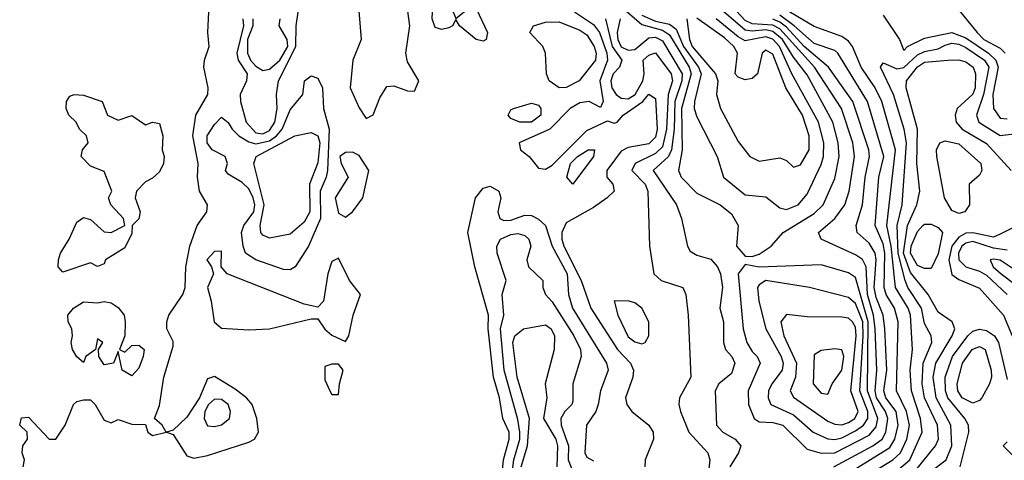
# Model space of a CAD drawing. Header units: metres. Extents: x -51132 to -49532, y -231222 to -229437.
# Tile 281 of 656: x -50827 to -50756, y -230264 to -230232. Entities that reach past the tile are written whole.
import ezdxf

# ---------------------------------------------------------------- set-up
doc = ezdxf.new("R2010")
doc.units = ezdxf.units.M
for name, color, linetype in [('CONTOUR_HALF', 8, 'Continuous'), ('CONTOUR_INDEX', 1, 'Continuous'), ('CONTOUR_INTER', 3, 'Continuous')]:
    doc.layers.add(name, color=color, linetype=linetype)

msp = doc.modelspace()

# ---------------------------------------------------------------- linework, layer by layer
at = {"layer": 'CONTOUR_HALF'}
for points, elevation in [([(-50796.954, -230230.759), (-50796.58, -230230.619), (-50796.353, -230230.759), (-50795.762, -230231.259), (-50795.58, -230231.725), (-50794.58, -230230.935), (-50794.08, -230231.065), (-50793.271, -230232.759), (-50793.368, -230233.259), (-50793.58, -230233.372), (-50794.104, -230233.259), (-50795.317, -230232.259), (-50795.58, -230231.81), (-50795.819, -230232.259), (-50796.08, -230232.404), (-50796.58, -230232.541), (-50797.08, -230232.396), (-50797.295, -230231.759), (-50797.271, -230231.259), (-50796.954, -230230.759)], 12.5), ([(-50783.697, -230230.759), (-50782.08, -230232.163), (-50780.58, -230232.587), (-50780.08, -230232.925), (-50778.658, -230235.259), (-50778.49, -230235.759), (-50779.2, -230238.259), (-50779.144, -230241.259), (-50779.413, -230242.759), (-50779.216, -230243.259), (-50778.08, -230244.406), (-50776.406, -230245.259), (-50775.58, -230245.913), (-50775.086, -230246.759), (-50775.204, -230248.259), (-50774.58, -230248.986), (-50774.08, -230249.008), (-50773.58, -230248.841), (-50772.709, -230248.259), (-50771.838, -230247.259), (-50769.58, -230245.883), (-50768.932, -230245.259), (-50768.08, -230243.355), (-50767.756, -230241.759), (-50767.826, -230240.759), (-50768.231, -230239.259), (-50770.08, -230235.809), (-50771.08, -230234.534), (-50771.884, -230233.259), (-50772.58, -230232.674), (-50773.08, -230232.546), (-50774.08, -230232.662), (-50774.58, -230232.57), (-50776.133, -230231.259)], 10.5), ([(-50764.393, -230265.259), (-50762.632, -230263.759), (-50761.75, -230261.759), (-50761.864, -230260.759), (-50762.521, -230258.759), (-50762.611, -230257.259), (-50762.437, -230255.759), (-50762.596, -230253.259), (-50762.757, -230252.759), (-50763.668, -230251.259), (-50763.982, -230248.259), (-50764.308, -230246.759), (-50763.689, -230241.259), (-50764.676, -230237.759), (-50765.148, -230236.759), (-50766.161, -230235.259), (-50766.8, -230233.759), (-50767.08, -230233.387), (-50767.58, -230233.027), (-50769.58, -230232.321), (-50772.08, -230230.842)], 12.5), ([(-50810.308, -230231.759), (-50810.303, -230232.259), (-50810.682, -230233.259), (-50810.699, -230234.259), (-50810.474, -230234.759), (-50810.08, -230235.195), (-50809.58, -230235.495), (-50809.08, -230235.417), (-50808.339, -230234.759), (-50807.762, -230233.759), (-50807.814, -230233.259), (-50808.391, -230232.259), (-50808.315, -230231.759)], 11.5), ([(-50789.947, -230232.259), (-50789.08, -230231.996), (-50788.08, -230231.982), (-50786.58, -230232.583), (-50786.08, -230232.924), (-50785.535, -230233.759), (-50785.385, -230234.259), (-50785.434, -230234.759), (-50786.634, -230236.259), (-50787.58, -230236.747), (-50788.08, -230236.756), (-50788.791, -230236.259), (-50788.988, -230235.759), (-50789.073, -230234.259), (-50789.254, -230233.759), (-50790.217, -230232.759), (-50789.947, -230232.259)], 12.5), ([(-50784.721, -230231.759), (-50784.228, -230233.759), (-50783.53, -230234.759), (-50783.709, -230235.259), (-50784.155, -230235.759), (-50784.324, -230236.259), (-50784.263, -230236.759), (-50783.934, -230237.259), (-50783.58, -230237.514), (-50783.08, -230237.554), (-50782.576, -230237.259), (-50782.015, -230236.259), (-50781.901, -230235.759), (-50781.991, -230234.759), (-50781.58, -230234.385), (-50781.08, -230234.236), (-50779.956, -230235.759), (-50779.867, -230236.259), (-50780.176, -230237.259), (-50780.282, -230239.759), (-50780.58, -230241.054), (-50781.08, -230241.524), (-50782.574, -230242.259), (-50782.796, -230242.759), (-50781.844, -230243.759), (-50781.651, -230244.259), (-50781.529, -230248.259), (-50781.203, -230250.259), (-50780.671, -230250.759), (-50779.115, -230251.259), (-50778.892, -230251.759), (-50778.709, -230253.259), (-50778.536, -230257.759), (-50779.348, -230259.259), (-50779.403, -230259.759), (-50779.272, -230260.259), (-50778.68, -230261.759), (-50777.301, -230263.259), (-50777.156, -230263.759), (-50777.307, -230265.259)], 11.5), ([(-50778.807, -230231.759), (-50778.633, -230233.259), (-50778.423, -230233.759), (-50776.728, -230235.759), (-50776.566, -230236.259), (-50776.655, -230237.259), (-50776.367, -230238.259), (-50775.08, -230240.654), (-50774.242, -230241.759), (-50773.58, -230242.092), (-50772.08, -230241.849), (-50771.58, -230242.038), (-50771.08, -230242.524), (-50770.58, -230242.358), (-50769.934, -230241.259), (-50769.942, -230240.259), (-50770.426, -230238.759), (-50771.636, -230236.759), (-50772.58, -230234.329), (-50773.08, -230234.032), (-50773.339, -230234.259), (-50773.689, -230235.759), (-50774.08, -230236.087), (-50774.58, -230236.18), (-50775.08, -230235.994), (-50775.313, -230235.759), (-50775.146, -230234.259), (-50775.411, -230233.759), (-50776.08, -230233.142), (-50778.08, -230231.703)], 9.5), ([(-50767.08, -230264.722), (-50764.08, -230262.865), (-50763.734, -230262.259), (-50763.473, -230261.259), (-50763.626, -230260.259), (-50764.382, -230259.259), (-50764.517, -230258.759), (-50764.304, -230257.259), (-50764.445, -230254.259), (-50764.574, -230253.259), (-50765.08, -230251.989), (-50765.224, -230251.259), (-50765.079, -230249.259), (-50765.161, -230248.759), (-50765.58, -230248.029), (-50766.464, -230247.259), (-50766.526, -230246.759), (-50766.084, -230245.259), (-50765.87, -230243.259), (-50765.556, -230241.759), (-50765.617, -230241.259), (-50766.781, -230237.759), (-50768.544, -230235.259), (-50770.306, -230233.759), (-50771.58, -230232.373), (-50772.08, -230232.002), (-50772.58, -230231.79)], 11.5), ([(-50764.58, -230231.483), (-50763.392, -230233.259), (-50763.08, -230234.061), (-50762.81, -230233.759), (-50761.58, -230233.161), (-50759.58, -230232.738), (-50758.58, -230233.144), (-50756.929, -230234.259), (-50756.402, -230234.759), (-50756.237, -230235.259), (-50756.607, -230237.259), (-50756.579, -230238.259), (-50756.08, -230238.97), (-50755.58, -230239.01)], 12.5), ([(-50761.08, -230264.576), (-50760, -230263.759), (-50759.599, -230262.759), (-50759.661, -230261.259), (-50760.729, -230259.259), (-50760.936, -230257.759), (-50760.743, -230256.759), (-50759.556, -230254.759), (-50759.377, -230254.259), (-50759.568, -230253.759), (-50760.58, -230253.055), (-50761.318, -230251.759), (-50762.58, -230250.172), (-50763.088, -230248.759), (-50762.805, -230246.759), (-50762.124, -230245.259), (-50761.917, -230244.259), (-50762.139, -230242.259), (-50762.083, -230239.759), (-50762.908, -230236.759), (-50762.886, -230236.259), (-50762.08, -230235.251), (-50761.58, -230234.897), (-50759.874, -230234.759)], 13.5), ([(-50759.874, -230234.759), (-50759.08, -230234.729), (-50758.58, -230234.885), (-50758.037, -230235.259), (-50757.884, -230235.759), (-50757.897, -230236.759), (-50758.08, -230237.236), (-50759.2, -230238.259), (-50759.345, -230238.759), (-50759.28, -230239.259), (-50758.835, -230239.759), (-50757.08, -230240.815), (-50755.284, -230242.759)], 13.5), ([(-50806.558, -230236.259), (-50806.08, -230235.901), (-50805.58, -230236.069), (-50805.253, -230236.759), (-50805.181, -230238.259), (-50804.774, -230239.759), (-50804.89, -230242.759), (-50804.975, -230243.259), (-50805.404, -230244.259), (-50805.393, -230246.259), (-50806.27, -230248.259), (-50807.229, -230249.759), (-50807.58, -230249.972), (-50808.08, -230249.945), (-50810.087, -230249.259), (-50810.831, -230248.759), (-50811.013, -230248.259), (-50811.12, -230247.259), (-50810.96, -230246.759), (-50810.23, -230245.759), (-50810.153, -230245.259), (-50810.274, -230244.759), (-50810.58, -230244.089), (-50811.08, -230243.629), (-50812.08, -230243.037), (-50812.28, -230242.759), (-50812.148, -230242.259), (-50812.296, -230241.759), (-50813.249, -230241.259), (-50813.624, -230240.759), (-50813.611, -230240.259), (-50813.08, -230239.415), (-50812.58, -230238.902), (-50812.08, -230239.272), (-50811.81, -230239.759), (-50811.324, -230240.259), (-50810.58, -230240.681), (-50810.08, -230240.833), (-50809.08, -230240.608), (-50808.573, -230240.259), (-50808.162, -230239.759), (-50807.58, -230238.349), (-50806.674, -230237.259), (-50806.558, -230236.259)], 12.5), ([(-50791.38, -230238.259), (-50790.08, -230237.882), (-50789.58, -230238.018), (-50789.403, -230238.259), (-50789.409, -230238.759), (-50790.08, -230239.245), (-50790.942, -230239.259), (-50791.58, -230238.978), (-50791.781, -230238.759), (-50791.58, -230238.354), (-50791.38, -230238.259)], 12.5), ([(-50785.985, -230241.259), (-50785.525, -230241.259), (-50785.58, -230241.759), (-50787.08, -230243.758), (-50787.513, -230243.259), (-50787.244, -230242.259), (-50786.758, -230241.759), (-50785.985, -230241.259)], 12.5), ([(-50792.256, -230265.259), (-50792.12, -230263.759), (-50791.704, -230262.259), (-50791.716, -230261.759), (-50792.157, -230260.759), (-50792.417, -230259.259), (-50792.851, -230257.759), (-50793.229, -230254.259), (-50793.213, -230253.259), (-50794.189, -230249.759), (-50794.711, -230247.259), (-50794.141, -230244.759), (-50793.58, -230244.044), (-50793.08, -230243.909), (-50792.444, -230244.259), (-50792.319, -230244.759), (-50792.525, -230245.759), (-50792.39, -230246.259), (-50792.08, -230246.392), (-50791.58, -230246.364), (-50790.58, -230246.001), (-50790.08, -230246.035), (-50789.58, -230246.286), (-50789.081, -230246.759), (-50788.585, -230248.259), (-50787.505, -230250.259), (-50787.403, -230251.759), (-50787.108, -230252.759), (-50784.64, -230256.759), (-50784.511, -230257.259), (-50785.075, -230258.759), (-50785.242, -230259.759), (-50785.418, -230260.259), (-50786.1, -230261.259), (-50786.213, -230263.259), (-50786.08, -230263.575), (-50785.58, -230263.844)], 12.5), ([(-50755.08, -230246.865), (-50756.08, -230247.396), (-50756.58, -230247.609), (-50758.08, -230247.282), (-50758.58, -230247.309), (-50759.08, -230247.599), (-50759.598, -230248.259), (-50759.799, -230249.259), (-50759.58, -230250.318), (-50759.08, -230250.675), (-50757.58, -230251.3), (-50755.853, -230253.259), (-50755.204, -230254.759)], 13.5), ([(-50756.58, -230249.189), (-50756.804, -230249.259), (-50756.589, -230249.759), (-50756.008, -230250.259), (-50754.035, -230251.759)], 12.5), ([(-50755.08, -230249.938), (-50756.08, -230249.271), (-50756.58, -230249.189)], 12.5), ([(-50774.58, -230249.596), (-50775.093, -230250.259), (-50774.724, -230254.259), (-50774.452, -230255.259), (-50774.08, -230255.889), (-50773.702, -230256.259), (-50773.484, -230256.759), (-50774.361, -230258.759), (-50774.332, -230259.759), (-50773.921, -230260.759), (-50773.58, -230260.997), (-50772.58, -230261.064), (-50771.86, -230261.259), (-50770.08, -230262.984), (-50769.08, -230263.287), (-50768.08, -230263.255), (-50765.58, -230261.969), (-50765.08, -230261.374), (-50764.96, -230260.759), (-50765.719, -230258.759), (-50765.656, -230253.759), (-50766.58, -230250.539), (-50767.08, -230250.195), (-50769.08, -230249.612), (-50773.58, -230249.77), (-50774.58, -230249.596)], 10.5), ([(-50784.08, -230252.226), (-50783.821, -230253.259), (-50783.08, -230254.839), (-50782.58, -230255.208), (-50782.08, -230255.344), (-50781.829, -230255.259), (-50781.573, -230254.759), (-50781.584, -230253.759), (-50782.069, -230252.759), (-50782.58, -230252.38), (-50783, -230252.259), (-50784.08, -230252.226)], 11.5), ([(-50771.58, -230253.226), (-50771.991, -230253.759), (-50771.788, -230254.759), (-50770.864, -230256.759), (-50770.926, -230257.759), (-50771.312, -230258.759), (-50771.08, -230259.205), (-50768.58, -230260.964), (-50768.08, -230261.178), (-50767.58, -230261.219), (-50767.08, -230261.056), (-50766.633, -230260.759), (-50766.396, -230260.259), (-50766.912, -230258.759), (-50766.534, -230254.759), (-50766.58, -230254.137), (-50766.791, -230253.759), (-50767.08, -230253.485), (-50767.58, -230253.409), (-50770.08, -230253.384), (-50771.58, -230253.226)], 9.5), ([(-50790.843, -230264.259), (-50790.363, -230262.759), (-50790.241, -230260.759), (-50791.125, -230257.759), (-50791.45, -230255.259), (-50791.303, -230254.759), (-50790.662, -230254.259)], 13.5), ([(-50790.662, -230254.259), (-50789.08, -230253.963), (-50788.669, -230254.259), (-50788.411, -230254.759), (-50788.452, -230255.759), (-50789.086, -230258.259), (-50788.98, -230259.259), (-50789.208, -230260.759), (-50788.33, -230262.259), (-50788.197, -230262.759), (-50788.239, -230264.259)], 13.5), ([(-50758.126, -230255.759), (-50757.58, -230255.537), (-50757.185, -230255.759), (-50756.731, -230257.259), (-50756.704, -230257.759), (-50756.848, -230258.259), (-50757.415, -230259.259), (-50757.58, -230259.45), (-50758.08, -230259.649), (-50758.841, -230259.259), (-50759.166, -230258.759), (-50759.216, -230258.259), (-50758.809, -230256.759), (-50758.126, -230255.759)], 14.5), ([(-50813.08, -230259.352), (-50813.508, -230259.759), (-50813.775, -230260.259), (-50813.826, -230260.759), (-50813.58, -230261.289), (-50813.08, -230261.35), (-50812.58, -230261.223), (-50811.996, -230260.759), (-50811.922, -230260.259), (-50812.097, -230259.759), (-50812.58, -230259.373), (-50813.08, -230259.352)], 11.5)]:
    msp.add_lwpolyline(points, dxfattribs=dict(at, elevation=elevation))
at = {"layer": 'CONTOUR_INDEX', "elevation": 10}
for points in [[(-50782.08, -230231.486), (-50781.08, -230231.914), (-50780.08, -230232.154), (-50779.58, -230232.511), (-50779.067, -230233.759), (-50777.972, -230235.259), (-50777.788, -230235.759), (-50778.262, -230237.759), (-50778.272, -230238.259), (-50778.08, -230238.878), (-50776.623, -230241.759), (-50776.168, -230243.259), (-50774.58, -230244.523), (-50773.08, -230244.683), (-50772.08, -230245.474), (-50771.58, -230245.601), (-50770.751, -230245.259), (-50770.08, -230244.49), (-50769.08, -230242.334), (-50768.898, -230241.759), (-50768.877, -230240.759), (-50769.255, -230239.259), (-50771.206, -230235.759), (-50772.084, -230233.759), (-50772.58, -230233.223), (-50773.08, -230233.054), (-50774.58, -230233.346), (-50775.08, -230233.074), (-50776.69, -230231.759)], [(-50773.08, -230250.757), (-50773.58, -230251.059), (-50773.696, -230251.259), (-50773.598, -230252.259), (-50773.084, -230254.259), (-50771.979, -230256.259), (-50771.821, -230256.759), (-50771.896, -230257.259), (-50772.656, -230258.259), (-50772.887, -230258.759), (-50772.908, -230259.259), (-50772.729, -230259.759), (-50771.08, -230260.502), (-50769.65, -230261.759), (-50768.58, -230262.236), (-50768.08, -230262.286), (-50767.58, -230262.165), (-50766.58, -230261.66), (-50765.995, -230261.259), (-50765.69, -230260.759), (-50765.697, -230260.259), (-50766.272, -230258.759), (-50766.017, -230254.759), (-50766.055, -230253.759), (-50766.58, -230252.418), (-50767.08, -230251.979), (-50769.916, -230251.259), (-50773.08, -230250.757)]]:
    msp.add_lwpolyline(points, dxfattribs=at)
at = {"layer": 'CONTOUR_INTER'}
for points, elevation in [([(-50811.014, -230231.759), (-50810.989, -230232.259), (-50811.451, -230234.259), (-50811.366, -230234.759), (-50810.707, -230235.759), (-50810.752, -230236.259), (-50811.231, -230237.259), (-50811.193, -230237.759), (-50810.785, -230239.259), (-50810.08, -230240.025), (-50809.58, -230240.107), (-50809.08, -230239.865), (-50808.715, -230239.259), (-50808.538, -230238.259), (-50808.584, -230237.259), (-50808.432, -230236.259), (-50807.17, -230233.759), (-50807.146, -230232.259), (-50806.712, -230229.259)], 12), ([(-50802.58, -230229.756), (-50802.688, -230230.259), (-50802.44, -230233.259), (-50803.045, -230234.759), (-50803.25, -230236.759), (-50802.58, -230238.224), (-50802.08, -230238.988), (-50801.58, -230238.717), (-50801.08, -230237.488), (-50800.58, -230236.666), (-50800.08, -230236.61), (-50799.08, -230236.971), (-50798.58, -230237.009), (-50798.259, -230236.259), (-50799.08, -230234.878), (-50799.211, -230234.259), (-50798.921, -230232.259), (-50799.08, -230231.026), (-50799.58, -230230.476), (-50800.58, -230229.724), (-50801.08, -230229.55), (-50801.58, -230229.662), (-50802.08, -230229.595), (-50802.58, -230229.756)], 12), ([(-50768.14, -230264.259), (-50765.329, -230262.759), (-50764.657, -230262.259), (-50764.39, -230261.759), (-50764.237, -230260.759), (-50764.392, -230260.259), (-50765.057, -230259.259), (-50765.153, -230258.759), (-50765.032, -230257.259), (-50765.15, -230254.259), (-50765.275, -230253.259), (-50765.71, -230251.759), (-50765.816, -230249.759), (-50766.08, -230249.219), (-50766.58, -230248.895), (-50769.06, -230247.759), (-50769.254, -230247.259), (-50768.08, -230246.245), (-50767.366, -230245.259), (-50767.051, -230244.259), (-50766.657, -230241.759), (-50766.772, -230240.759), (-50767.601, -230238.259), (-50769.564, -230235.259), (-50772.08, -230232.494), (-50772.58, -230232.216), (-50774.08, -230232.122), (-50774.58, -230231.869), (-50776.08, -230230.244)], 11), ([(-50826.959, -230264.259), (-50826.859, -230263.759), (-50827.044, -230263.259), (-50826.983, -230262.759), (-50826.642, -230262.259), (-50826.672, -230261.759), (-50827.213, -230261.259), (-50827.08, -230260.715), (-50826.58, -230260.655), (-50825.08, -230262.252), (-50824.58, -230262.263), (-50823.906, -230261.259), (-50823.317, -230259.759), (-50823.08, -230259.526), (-50822.58, -230259.414), (-50822.08, -230259.402), (-50821.739, -230259.759), (-50821.08, -230260.896), (-50820.58, -230261.088), (-50820.08, -230260.836), (-50819.08, -230261.181), (-50818.08, -230261.198), (-50817.91, -230261.759), (-50817.58, -230262.007), (-50816.589, -230261.759), (-50816.885, -230261.259), (-50817.437, -230260.759), (-50817.08, -230259.809), (-50816.758, -230257.759), (-50816.08, -230255.502), (-50816.08, -230255.173), (-50816.532, -230254.259), (-50816.549, -230253.759), (-50816.39, -230253.259), (-50815.373, -230251.759), (-50815.202, -230251.259), (-50815.158, -230249.759), (-50814.87, -230248.259), (-50814.345, -230246.759), (-50813.64, -230245.759), (-50813.594, -230245.259), (-50814.16, -230244.259), (-50814.305, -230243.259), (-50814.261, -230242.259), (-50814.647, -230240.259), (-50814.433, -230238.759), (-50813.576, -230237.259), (-50813.552, -230236.759), (-50813.85, -230235.259), (-50813.817, -230234.759), (-50813.477, -230233.759), (-50813.574, -230232.759), (-50813.495, -230231.259)], 12), ([(-50786.977, -230231.259), (-50785.58, -230232.157), (-50785.157, -230232.759), (-50784.61, -230234.259), (-50784.561, -230234.759), (-50785.132, -230236.259), (-50784.885, -230237.759), (-50785.08, -230238.196), (-50785.894, -230237.759), (-50786.58, -230237.852), (-50787.282, -230238.259), (-50788.747, -230239.759), (-50790.974, -230240.759), (-50790.892, -230241.259), (-50790.247, -230241.759), (-50789.58, -230242.605), (-50789.08, -230242.674), (-50788.58, -230242.382), (-50786.08, -230239.849), (-50784.58, -230239.149), (-50784.08, -230239.331), (-50783.878, -230239.259), (-50783.443, -230238.759), (-50781.999, -230237.759), (-50781.58, -230237.212), (-50781.08, -230237.532), (-50780.979, -230239.759), (-50781.08, -230240.355), (-50781.58, -230240.834), (-50783.08, -230241.095), (-50783.58, -230241.365), (-50784.616, -230242.759), (-50784.622, -230243.259), (-50784.193, -230243.759), (-50784.092, -230244.259), (-50784.588, -230244.759), (-50785.58, -230245.449), (-50787.58, -230246.571), (-50787.873, -230247.259), (-50787.887, -230247.759), (-50787.751, -230248.259), (-50786.475, -230250.759), (-50785.784, -230252.759), (-50783.838, -230255.759), (-50782.894, -230256.759), (-50782.687, -230257.259), (-50782.725, -230257.759), (-50783.255, -230259.259), (-50783.173, -230259.759), (-50782.798, -230260.259), (-50781.58, -230261.236), (-50781.27, -230261.759), (-50781.241, -230262.259), (-50781.849, -230263.759), (-50781.862, -230264.259)], 12), ([(-50759.383, -230230.759), (-50757.755, -230232.759), (-50757.269, -230233.259), (-50756.08, -230233.884), (-50755.733, -230234.259)], 12), ([(-50783.659, -230231.759), (-50783.858, -230232.759), (-50783.83, -230233.259), (-50783.58, -230233.786), (-50783.08, -230234.034), (-50782.58, -230233.994), (-50781.58, -230233.128), (-50781.08, -230233.096), (-50780.58, -230233.346), (-50779.166, -230235.759), (-50779.175, -230236.259), (-50779.691, -230237.759), (-50779.727, -230239.759), (-50779.936, -230241.259), (-50780.136, -230241.759), (-50781.259, -230242.759), (-50779.571, -230245.259), (-50779.192, -230246.259), (-50778.772, -230248.259), (-50778.58, -230248.623), (-50778.08, -230248.916), (-50777.08, -230249.198), (-50776.58, -230249.746), (-50776.38, -230250.259), (-50776.238, -230251.259), (-50776.422, -230252.759), (-50776.163, -230253.759), (-50776.163, -230255.259), (-50776.014, -230255.759), (-50775.546, -230256.259), (-50775.338, -230256.759), (-50775.58, -230257.498), (-50776.483, -230258.259), (-50776.772, -230258.759), (-50776.66, -230261.259), (-50776.209, -230261.759), (-50775.305, -230262.259), (-50774.907, -230262.759), (-50775.065, -230263.259), (-50775.707, -230264.259)], 11), ([(-50765.498, -230264.759), (-50763.864, -230263.759), (-50763.322, -230263.259), (-50762.863, -230262.259), (-50762.672, -230261.259), (-50762.879, -230260.259), (-50763.613, -230258.759), (-50763.492, -230253.759), (-50763.745, -230252.759), (-50764.344, -230251.759), (-50764.508, -230251.259), (-50764.448, -230248.759), (-50764.58, -230248.078), (-50765.15, -230246.759), (-50764.876, -230243.259), (-50764.535, -230241.759), (-50765.709, -230237.759), (-50767.864, -230234.259), (-50768.08, -230234.065), (-50769.58, -230233.554), (-50771.021, -230232.259), (-50772.08, -230231.501)], 12), ([(-50763.225, -230265.759), (-50760.775, -230262.759), (-50760.552, -230262.259), (-50760.621, -230261.259), (-50761.564, -230259.259), (-50761.732, -230258.259), (-50761.676, -230256.759), (-50761.031, -230255.259), (-50761.084, -230254.759), (-50761.58, -230253.86), (-50761.782, -230252.759), (-50762.775, -230251.259), (-50762.981, -230250.759), (-50763.491, -230248.759), (-50763.548, -230246.759), (-50763.186, -230245.259), (-50762.878, -230240.759), (-50763.061, -230239.759), (-50763.831, -230237.259), (-50764.76, -230235.259), (-50764.58, -230234.959), (-50763.58, -230235.383), (-50763.08, -230235.287), (-50762.08, -230234.367), (-50761.58, -230234.134), (-50760.58, -230233.922), (-50760.08, -230233.66), (-50759.58, -230233.525), (-50759.08, -230233.591), (-50758.58, -230233.835), (-50757.217, -230234.759), (-50756.919, -230235.259), (-50757.302, -230237.259), (-50757.794, -230238.759), (-50757.631, -230239.259), (-50756.08, -230240.221), (-50755.08, -230240.096)], 13), ([(-50823.258, -230237.259), (-50822.58, -230237.29), (-50821.24, -230237.759), (-50820.854, -230238.759), (-50820.08, -230239.12), (-50819.08, -230238.762), (-50818.08, -230239.452), (-50817.58, -230239.254), (-50817.08, -230239.359), (-50816.821, -230240.259), (-50816.878, -230241.259), (-50816.73, -230241.759), (-50816.786, -230242.259), (-50817.08, -230242.849), (-50817.58, -230243.321), (-50818.08, -230243.582), (-50818.746, -230244.259), (-50818.845, -230244.759), (-50818.467, -230245.759), (-50818.58, -230246.267), (-50819.045, -230246.759), (-50819.08, -230247.338), (-50819.58, -230248.366), (-50820.985, -230249.259), (-50821.08, -230249.548), (-50821.58, -230249.742), (-50822.08, -230249.465), (-50824.08, -230250.137), (-50824.422, -230249.759), (-50824.391, -230249.259), (-50824.252, -230248.759), (-50823.617, -230247.759), (-50823.08, -230246.518), (-50822.58, -230246.168), (-50822.08, -230246.309), (-50821.08, -230247.227), (-50820.58, -230247.274), (-50819.575, -230246.759), (-50819.676, -230246.259), (-50820.6, -230245.259), (-50820.766, -230244.759), (-50820.529, -230244.259), (-50821.08, -230242.829), (-50822.08, -230242.451), (-50822.742, -230241.759), (-50822.668, -230241.259), (-50822.238, -230240.759), (-50822.355, -230240.259), (-50822.885, -230239.759), (-50823.11, -230239.259), (-50823.651, -230238.759), (-50823.851, -230238.259), (-50823.811, -230237.759), (-50823.58, -230237.374), (-50823.258, -230237.259)], 12), ([(-50807.262, -230240.259), (-50806.08, -230240.002), (-50805.58, -230240.26), (-50805.441, -230240.759), (-50805.58, -230242.213), (-50806.178, -230243.759), (-50806.172, -230245.759), (-50806.58, -230246.515), (-50807.58, -230247.378), (-50809.08, -230247.675), (-50809.58, -230247.448), (-50809.711, -230247.259), (-50809.769, -230246.759), (-50809.467, -230245.259), (-50810.231, -230242.259), (-50810.063, -230241.759), (-50807.262, -230240.259)], 13), ([(-50760.455, -230240.759), (-50760.08, -230240.6), (-50759.08, -230240.84), (-50757.489, -230242.259), (-50757.42, -230242.759), (-50757.58, -230243.093), (-50758.326, -230243.759), (-50758.309, -230245.259), (-50758.638, -230245.759), (-50759.08, -230245.873), (-50759.58, -230245.662), (-50760.123, -230244.759), (-50760.688, -230241.759), (-50760.695, -230241.259), (-50760.455, -230240.759)], 14), ([(-50803.58, -230241.463), (-50803.98, -230241.759), (-50803.893, -230242.259), (-50803.392, -230243.259), (-50804.324, -230244.759), (-50804.08, -230245.868), (-50803.58, -230246.162), (-50803.08, -230245.769), (-50802.324, -230244.759), (-50801.877, -230242.759), (-50802.58, -230241.676), (-50803.08, -230241.425), (-50803.58, -230241.463)], 12), ([(-50761.696, -230246.759), (-50761.58, -230246.657), (-50761.08, -230246.653), (-50760.58, -230246.896), (-50760.278, -230247.259), (-50760.58, -230248.819), (-50761.08, -230249.879), (-50761.58, -230249.879), (-50762.08, -230249.652), (-50762.589, -230248.759), (-50762.541, -230248.259), (-50762.08, -230247.202), (-50761.696, -230246.759)], 14), ([(-50791.565, -230265.259), (-50791.376, -230263.759), (-50790.934, -230262.259), (-50790.933, -230261.759), (-50791.08, -230260.839), (-50792.076, -230257.259), (-50792.345, -230254.259), (-50792.092, -230253.259), (-50792.22, -230251.759), (-50791.925, -230250.759), (-50792.568, -230248.759), (-50792.591, -230248.259), (-50792.34, -230247.759)], 13), ([(-50792.34, -230247.759), (-50791.58, -230247.397), (-50791.08, -230247.347), (-50790.58, -230247.485), (-50790.268, -230247.759), (-50790.14, -230248.259), (-50790.423, -230249.259), (-50790.296, -230249.759), (-50789.27, -230250.759), (-50789.255, -230251.259), (-50789.061, -230251.759), (-50788.58, -230252.287), (-50787.024, -230254.759), (-50786.538, -230255.759), (-50786.481, -230256.259), (-50787.086, -230258.259), (-50787.08, -230259.515), (-50787.151, -230259.759), (-50787.667, -230260.259), (-50787.964, -230260.759), (-50787.942, -230261.259), (-50787.402, -230262.759), (-50787.421, -230263.759), (-50787.08, -230264.612)], 13), ([(-50755.58, -230248.534), (-50756.58, -230248.403), (-50758.08, -230247.907), (-50758.58, -230248.026), (-50758.856, -230248.259), (-50759.12, -230248.759), (-50759.072, -230249.259), (-50758.58, -230249.744), (-50757.58, -230250.066), (-50757.08, -230250.36), (-50755.58, -230251.754)], 13), ([(-50813.08, -230248.635), (-50813.647, -230249.259), (-50813.306, -230249.759), (-50813.146, -230250.259), (-50813.593, -230251.259), (-50813.318, -230252.259), (-50813.116, -230253.759), (-50812.58, -230254.195), (-50810.58, -230254.319), (-50809.08, -230254.266), (-50806.08, -230253.527), (-50805.58, -230253.532), (-50805.08, -230254.291), (-50804.58, -230254.713), (-50803.58, -230255.163), (-50803.344, -230254.759), (-50803.016, -230253.259), (-50802.483, -230251.759), (-50803.281, -230250.759), (-50804.08, -230249.12), (-50804.58, -230249.372), (-50804.854, -230250.259), (-50805.173, -230252.259), (-50805.58, -230252.687), (-50806.58, -230252.468), (-50812.157, -230250.259), (-50812.607, -230249.759), (-50812.58, -230248.62), (-50813.08, -230248.635)], 12), ([(-50823.307, -230252.759), (-50822.58, -230252.304), (-50821.58, -230252.374), (-50821.08, -230252.277), (-50820.58, -230252.36), (-50820.08, -230252.708), (-50819.644, -230253.259), (-50819.566, -230253.759), (-50819.595, -230254.759), (-50819.984, -230255.759), (-50819.58, -230255.943), (-50819.08, -230255.458), (-50818.58, -230255.44), (-50818.191, -230255.759), (-50818.248, -230256.259), (-50818.58, -230257.117), (-50819.08, -230257.662), (-50819.781, -230257.259), (-50820.08, -230255.901), (-50820.406, -230256.759), (-50821.08, -230256.88), (-50821.481, -230256.259), (-50821.489, -230255.759), (-50821.193, -230255.259), (-50821.58, -230254.974), (-50821.72, -230255.759), (-50822.427, -230256.259), (-50822.58, -230256.698), (-50823.08, -230256.276), (-50823.38, -230255.759), (-50823.49, -230255.259), (-50823.375, -230254.759), (-50823.434, -230254.259), (-50823.691, -230253.759), (-50823.715, -230253.259), (-50823.307, -230252.759)], 12), ([(-50758.435, -230254.759), (-50758.08, -230254.419), (-50757.58, -230254.285), (-50757.08, -230254.382), (-50756.507, -230254.759), (-50756.211, -230255.259), (-50755.58, -230257.932)], 14), ([(-50758.978, -230264.259), (-50758.363, -230261.759), (-50758.387, -230261.259), (-50758.649, -230260.759), (-50759.878, -230259.259), (-50760.049, -230258.759), (-50760.069, -230257.759), (-50759.553, -230256.259), (-50758.435, -230254.759)], 14), ([(-50768.08, -230255.704), (-50769.08, -230255.834), (-50769.58, -230256.153), (-50769.657, -230258.259), (-50769.08, -230258.925), (-50768.58, -230258.988), (-50768.274, -230258.259), (-50767.58, -230257.254), (-50767.435, -230256.259), (-50767.58, -230255.775), (-50768.08, -230255.704)], 9), ([(-50805.08, -230256.984), (-50805.08, -230257.961), (-50804.721, -230258.759), (-50804.58, -230259.033), (-50804.08, -230259.014), (-50804.015, -230258.259), (-50803.739, -230257.259), (-50804.08, -230256.824), (-50804.58, -230256.818), (-50805.08, -230256.984)], 12), ([(-50813.08, -230257.724), (-50813.58, -230257.888), (-50814.162, -230259.259), (-50815.08, -230260.657), (-50816.08, -230261.617), (-50816.567, -230261.759), (-50816.08, -230261.924), (-50815.08, -230263.466), (-50814.58, -230263.641), (-50813.58, -230263.456), (-50810.58, -230262.473), (-50810.178, -230262.259), (-50809.887, -230261.759), (-50810.013, -230260.759), (-50810.345, -230259.759), (-50810.767, -230259.259), (-50811.58, -230258.629), (-50813.08, -230257.724)], 12), ([(-50755.58, -230262.451), (-50755.856, -230262.759), (-50754.859, -230263.759)], 14)]:
    msp.add_lwpolyline(points, dxfattribs=dict(at, elevation=elevation))

doc.saveas('drawing.dxf')
